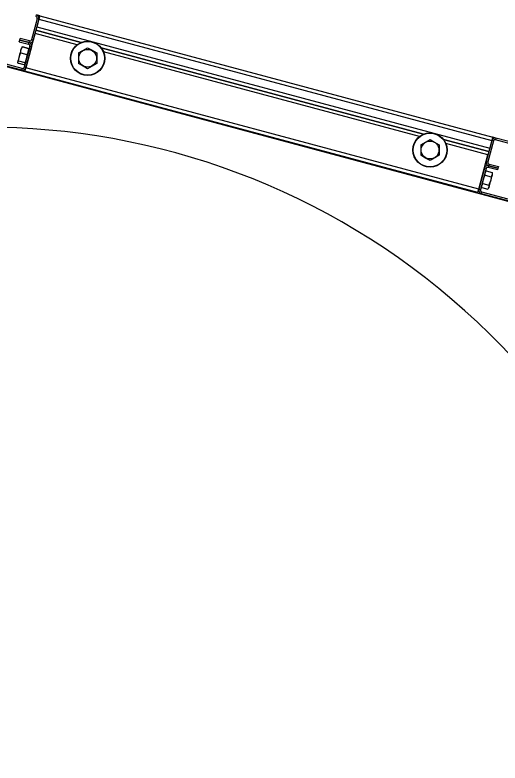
# Model space of a CAD drawing. Extents: x -264222 to -263592, y -1242345 to -1242048.
# Drawn here: x -263908.828 to -263908.425, y -1242205.97 to -1242205.349 of the extents above; entities that cross this region are included whole.
import ezdxf

# ---------------------------------------------------------------- set-up
doc = ezdxf.new("R2010")
doc.units = 0
doc.layers.add('KFA_2D_SITUACIA_DSP', color=7, linetype='Continuous')

msp = doc.modelspace()

# ---------------------------------------------------------------- linework, layer by layer
at = {"layer": 'KFA_2D_SITUACIA_DSP'}
for p, q in [((-263908.81082, -1242205.3503), (-263908.81045, -1242205.34892)), ((-263908.8077, -1242205.34966), (-263908.81045, -1242205.34892)), ((-263908.80792, -1242205.35046), (-263908.80803, -1242205.35088)), ((-263908.80782, -1242205.35012), (-263908.80792, -1242205.35046)), ((-263908.80776, -1242205.34987), (-263908.80782, -1242205.35012)), ((-263908.80771, -1242205.34971), (-263908.80776, -1242205.34987)), ((-263908.8077, -1242205.34966), (-263908.80771, -1242205.34971)), ((-263908.8077, -1242205.34966), (-263908.43147, -1242205.45047)), ((-263908.80981, -1242205.35204), (-263908.81449, -1242205.36948)), ((-263908.80844, -1242205.35241), (-263908.81311, -1242205.36985)), ((-263908.80844, -1242205.35241), (-263908.81016, -1242205.35883)), ((-263908.80844, -1242205.35241), (-263908.80981, -1242205.35204)), ((-263908.80829, -1242205.35187), (-263908.80844, -1242205.35241)), ((-263908.80844, -1242205.35241), (-263908.43221, -1242205.45322)), ((-263908.80815, -1242205.35136), (-263908.80829, -1242205.35187)), ((-263908.80803, -1242205.35088), (-263908.80815, -1242205.35136)), ((-263908.77327, -1242205.37167), (-263908.8109, -1242205.36159)), ((-263908.8109, -1242205.36159), (-263908.77327, -1242205.37167)), ((-263908.81016, -1242205.35883), (-263908.43393, -1242205.45964)), ((-263908.8244, -1242205.36977), (-263908.82403, -1242205.3684)), ((-263908.81623, -1242205.37049), (-263908.82403, -1242205.3684)), ((-263908.81926, -1242205.39279), (-263908.81163, -1242205.36434)), ((-263908.77676, -1242205.37368), (-263908.81163, -1242205.36434)), ((-263908.82477, -1242205.37115), (-263908.8244, -1242205.36977)), ((-263908.82477, -1242205.37115), (-263908.81697, -1242205.37324)), ((-263908.8244, -1242205.36977), (-263908.8166, -1242205.37186)), ((-263908.8166, -1242205.37186), (-263908.8244, -1242205.36977)), ((-263908.81702, -1242205.37666), (-263908.82212, -1242205.37529)), ((-263908.81596, -1242205.37498), (-263908.82063, -1242205.39242)), ((-263908.81697, -1242205.37324), (-263908.8166, -1242205.37186)), ((-263908.8166, -1242205.37186), (-263908.81623, -1242205.37049)), ((-263908.81458, -1242205.37535), (-263908.81596, -1242205.37498)), ((-263908.81458, -1242205.37535), (-263908.81446, -1242205.37489)), ((-263908.81449, -1242205.36948), (-263908.81311, -1242205.36985)), ((-263908.8249, -1242205.3842), (-263908.82396, -1242205.38139)), ((-263908.82407, -1242205.38028), (-263908.82443, -1242205.38163)), ((-263908.82374, -1242205.37904), (-263908.82407, -1242205.38028)), ((-263908.82396, -1242205.38139), (-263908.82349, -1242205.3804)), ((-263908.82345, -1242205.37799), (-263908.82374, -1242205.37904)), ((-263908.82349, -1242205.3804), (-263908.82331, -1242205.37829)), ((-263908.82349, -1242205.3804), (-263908.81839, -1242205.38177)), ((-263908.82324, -1242205.3772), (-263908.82345, -1242205.37799)), ((-263908.82331, -1242205.37829), (-263908.82258, -1242205.37624)), ((-263908.82311, -1242205.3767), (-263908.82324, -1242205.3772)), ((-263908.82307, -1242205.37655), (-263908.82311, -1242205.3767)), ((-263908.82258, -1242205.37624), (-263908.82219, -1242205.37553)), ((-263908.82236, -1242205.37567), (-263908.82255, -1242205.37595)), ((-263908.82219, -1242205.37553), (-263908.82236, -1242205.37567)), ((-263908.82219, -1242205.37553), (-263908.81708, -1242205.3769)), ((-263908.81458, -1242205.37535), (-263908.81926, -1242205.39279)), ((-263908.81799, -1242205.38105), (-263908.81839, -1242205.38177)), ((-263908.81726, -1242205.37901), (-263908.81799, -1242205.38105)), ((-263908.81708, -1242205.3769), (-263908.81726, -1242205.37901)), ((-263908.817, -1242205.3771), (-263908.81708, -1242205.3769)), ((-263908.81698, -1242205.37744), (-263908.817, -1242205.3771)), ((-263908.77556, -1242205.38051), (-263908.77182, -1242205.37834)), ((-263908.77556, -1242205.38051), (-263908.77556, -1242205.38429)), ((-263908.77182, -1242205.37834), (-263908.76796, -1242205.37612)), ((-263908.76796, -1242205.37612), (-263908.76422, -1242205.37828)), ((-263908.76422, -1242205.37828), (-263908.76036, -1242205.38051)), ((-263908.76036, -1242205.38051), (-263908.76036, -1242205.38429)), ((-263908.48881, -1242205.44789), (-263908.75676, -1242205.37609)), ((-263908.75676, -1242205.37609), (-263908.48881, -1242205.44789)), ((-263908.4923, -1242205.44991), (-263908.75474, -1242205.37959)), ((-263908.85358, -1242205.38701), (-263908.40305, -1242205.50773)), ((-263908.82275, -1242205.3948), (-263908.85321, -1242205.38664)), ((-263908.82238, -1242205.39343), (-263908.85284, -1242205.38526)), ((-263908.82599, -1242205.38746), (-263908.82601, -1242205.38751)), ((-263908.8259, -1242205.38711), (-263908.82599, -1242205.38746)), ((-263908.82572, -1242205.38643), (-263908.8259, -1242205.38711)), ((-263908.82588, -1242205.38782), (-263908.82544, -1242205.38719)), ((-263908.82546, -1242205.38548), (-263908.82572, -1242205.38643)), ((-263908.82515, -1242205.38431), (-263908.82546, -1242205.38548)), ((-263908.82544, -1242205.38719), (-263908.82527, -1242205.38705)), ((-263908.82527, -1242205.38705), (-263908.8249, -1242205.3842)), ((-263908.82527, -1242205.38705), (-263908.82017, -1242205.38842)), ((-263908.8248, -1242205.383), (-263908.82515, -1242205.38431)), ((-263908.82443, -1242205.38163), (-263908.8248, -1242205.383)), ((-263908.8197, -1242205.38743), (-263908.82017, -1242205.38842)), ((-263908.81876, -1242205.38462), (-263908.8197, -1242205.38743)), ((-263908.81839, -1242205.38177), (-263908.81876, -1242205.38462)), ((-263908.77556, -1242205.38429), (-263908.77556, -1242205.38818)), ((-263908.76036, -1242205.38429), (-263908.76036, -1242205.38818)), ((-263908.82585, -1242205.38856), (-263908.82588, -1242205.38782)), ((-263908.82575, -1242205.38883), (-263908.82585, -1242205.38856)), ((-263908.82071, -1242205.39044), (-263908.82581, -1242205.38907)), ((-263908.82575, -1242205.38883), (-263908.82065, -1242205.3902)), ((-263908.82275, -1242205.3948), (-263908.82238, -1242205.39343)), ((-263908.82043, -1242205.39002), (-263908.82065, -1242205.3902)), ((-263908.82063, -1242205.39242), (-263908.81926, -1242205.39279)), ((-263908.82002, -1242205.38937), (-263908.82043, -1242205.39002)), ((-263908.82017, -1242205.38842), (-263908.82009, -1242205.38862)), ((-263908.82009, -1242205.38862), (-263908.82002, -1242205.38937)), ((-263908.81967, -1242205.39432), (-263908.81954, -1242205.39384)), ((-263908.81954, -1242205.39384), (-263908.8194, -1242205.39332)), ((-263908.8194, -1242205.39332), (-263908.81926, -1242205.39279)), ((-263908.81938, -1242205.39325), (-263908.81926, -1242205.39279)), ((-263908.44303, -1242205.4936), (-263908.81926, -1242205.39279)), ((-263908.77556, -1242205.38818), (-263908.77556, -1242205.38928)), ((-263908.77171, -1242205.39151), (-263908.77556, -1242205.38928)), ((-263908.76796, -1242205.39367), (-263908.77171, -1242205.39151)), ((-263908.76411, -1242205.39144), (-263908.76796, -1242205.39367)), ((-263908.76036, -1242205.38928), (-263908.76411, -1242205.39144)), ((-263908.76036, -1242205.38818), (-263908.76036, -1242205.38928)), ((-263908.81999, -1242205.39554), (-263908.81998, -1242205.39549)), ((-263908.44377, -1242205.49635), (-263908.81999, -1242205.39554)), ((-263908.81998, -1242205.39549), (-263908.81994, -1242205.39533)), ((-263908.81994, -1242205.39533), (-263908.81987, -1242205.39508)), ((-263908.81987, -1242205.39508), (-263908.81978, -1242205.39473)), ((-263908.81978, -1242205.39473), (-263908.81967, -1242205.39432)), ((-263908.4911, -1242205.45673), (-263908.48735, -1242205.45456)), ((-263908.48735, -1242205.45456), (-263908.4835, -1242205.45234)), ((-263908.4835, -1242205.45234), (-263908.47975, -1242205.4545)), ((-263908.47975, -1242205.4545), (-263908.4759, -1242205.45673)), ((-263908.43467, -1242205.4624), (-263908.47229, -1242205.45232)), ((-263908.47229, -1242205.45232), (-263908.43467, -1242205.4624)), ((-263908.43541, -1242205.46515), (-263908.47028, -1242205.45581)), ((-263908.43221, -1242205.45322), (-263908.43688, -1242205.47066)), ((-263908.43083, -1242205.45359), (-263908.4355, -1242205.47103)), ((-263908.43221, -1242205.45322), (-263908.43393, -1242205.45964)), ((-263908.43206, -1242205.45268), (-263908.43221, -1242205.45322)), ((-263908.43083, -1242205.45359), (-263908.43221, -1242205.45322)), ((-263908.43193, -1242205.45217), (-263908.43206, -1242205.45268)), ((-263908.4318, -1242205.45169), (-263908.43193, -1242205.45217)), ((-263908.43169, -1242205.45127), (-263908.4318, -1242205.45169)), ((-263908.4316, -1242205.45093), (-263908.43169, -1242205.45127)), ((-263908.43153, -1242205.45068), (-263908.4316, -1242205.45093)), ((-263908.43149, -1242205.45052), (-263908.43153, -1242205.45068)), ((-263908.43147, -1242205.45047), (-263908.43149, -1242205.45052)), ((-263908.42872, -1242205.45121), (-263908.43147, -1242205.45047)), ((-263908.42872, -1242205.45121), (-263908.42909, -1242205.45258)), ((-263908.34283, -1242205.4757), (-263908.42909, -1242205.45258)), ((-263908.34246, -1242205.47432), (-263908.42872, -1242205.45121)), ((-263908.4911, -1242205.45673), (-263908.4911, -1242205.46052)), ((-263908.4911, -1242205.46052), (-263908.4911, -1242205.4644)), ((-263908.4759, -1242205.45673), (-263908.4759, -1242205.46052)), ((-263908.4759, -1242205.46052), (-263908.4759, -1242205.4644)), ((-263908.4911, -1242205.4644), (-263908.4911, -1242205.4655)), ((-263908.48725, -1242205.46773), (-263908.4911, -1242205.4655)), ((-263908.4835, -1242205.46989), (-263908.48725, -1242205.46773)), ((-263908.47965, -1242205.46767), (-263908.4835, -1242205.46989)), ((-263908.4759, -1242205.4655), (-263908.47965, -1242205.46767)), ((-263908.4759, -1242205.4644), (-263908.4759, -1242205.4655)), ((-263908.44303, -1242205.4936), (-263908.43541, -1242205.46515)), ((-263908.43688, -1242205.47066), (-263908.4355, -1242205.47103)), ((-263908.43487, -1242205.47415), (-263908.43523, -1242205.47552)), ((-263908.4345, -1242205.47277), (-263908.43487, -1242205.47415)), ((-263908.42707, -1242205.47624), (-263908.43487, -1242205.47415)), ((-263908.43487, -1242205.47415), (-263908.42707, -1242205.47624)), ((-263908.4345, -1242205.47277), (-263908.4267, -1242205.47486)), ((-263908.43836, -1242205.47616), (-263908.44303, -1242205.4936)), ((-263908.43698, -1242205.47653), (-263908.44165, -1242205.49397)), ((-263908.43698, -1242205.47653), (-263908.43836, -1242205.47616)), ((-263908.43783, -1242205.48196), (-263908.4378, -1242205.48044)), ((-263908.4378, -1242205.48044), (-263908.43724, -1242205.479)), ((-263908.43724, -1242205.479), (-263908.4369, -1242205.47851)), ((-263908.4369, -1242205.47851), (-263908.4318, -1242205.47988)), ((-263908.42743, -1242205.47761), (-263908.43523, -1242205.47552)), ((-263908.4318, -1242205.47988), (-263908.43182, -1242205.4814)), ((-263908.42707, -1242205.47624), (-263908.42743, -1242205.47761)), ((-263908.4267, -1242205.47486), (-263908.42707, -1242205.47624)), ((-263908.43962, -1242205.48815), (-263908.43916, -1242205.48545)), ((-263908.43916, -1242205.48545), (-263908.43822, -1242205.48279)), ((-263908.43822, -1242205.48279), (-263908.43783, -1242205.48196)), ((-263908.43783, -1242205.48196), (-263908.43272, -1242205.48332)), ((-263908.43329, -1242205.48694), (-263908.43427, -1242205.48959)), ((-263908.4328, -1242205.48425), (-263908.43329, -1242205.48694)), ((-263908.43317, -1242205.48726), (-263908.4328, -1242205.48589)), ((-263908.43272, -1242205.48332), (-263908.4328, -1242205.48425)), ((-263908.4328, -1242205.48589), (-263908.43245, -1242205.48459)), ((-263908.43238, -1242205.48284), (-263908.43272, -1242205.48332)), ((-263908.43245, -1242205.48459), (-263908.43214, -1242205.48343)), ((-263908.43182, -1242205.4814), (-263908.43238, -1242205.48284)), ((-263908.43214, -1242205.48343), (-263908.43189, -1242205.48248)), ((-263908.43189, -1242205.48248), (-263908.43171, -1242205.48182)), ((-263908.43171, -1242205.48182), (-263908.43162, -1242205.48148)), ((-263908.43162, -1242205.48148), (-263908.43161, -1242205.48144)), ((-263908.44059, -1242205.49229), (-263908.44057, -1242205.49077)), ((-263908.44059, -1242205.49229), (-263908.43549, -1242205.49366)), ((-263908.44057, -1242205.49077), (-263908.44001, -1242205.48933)), ((-263908.44001, -1242205.48933), (-263908.43967, -1242205.48884)), ((-263908.43967, -1242205.48884), (-263908.43962, -1242205.48815)), ((-263908.43967, -1242205.48884), (-263908.43457, -1242205.49021)), ((-263908.43515, -1242205.49317), (-263908.43549, -1242205.49366)), ((-263908.43459, -1242205.49173), (-263908.43515, -1242205.49317)), ((-263908.43457, -1242205.49021), (-263908.43459, -1242205.49173)), ((-263908.43427, -1242205.48959), (-263908.43457, -1242205.49021)), ((-263908.43454, -1242205.4924), (-263908.4345, -1242205.49223)), ((-263908.4345, -1242205.49223), (-263908.43436, -1242205.49173)), ((-263908.43436, -1242205.49173), (-263908.43415, -1242205.49092)), ((-263908.43415, -1242205.49092), (-263908.43386, -1242205.48986)), ((-263908.43386, -1242205.48986), (-263908.43353, -1242205.48862)), ((-263908.43353, -1242205.48862), (-263908.43317, -1242205.48726)), ((-263908.44377, -1242205.49635), (-263908.44375, -1242205.4963)), ((-263908.44375, -1242205.4963), (-263908.44371, -1242205.49614)), ((-263908.44371, -1242205.49614), (-263908.44364, -1242205.49589)), ((-263908.44364, -1242205.49589), (-263908.44355, -1242205.49554)), ((-263908.44355, -1242205.49554), (-263908.44344, -1242205.49513)), ((-263908.44344, -1242205.49513), (-263908.44331, -1242205.49465)), ((-263908.44331, -1242205.49465), (-263908.44317, -1242205.49413)), ((-263908.44317, -1242205.49413), (-263908.44303, -1242205.4936)), ((-263908.44303, -1242205.4936), (-263908.44165, -1242205.49397)), ((-263908.44064, -1242205.49571), (-263908.44101, -1242205.49709)), ((-263908.44101, -1242205.49709), (-263908.35476, -1242205.5202)), ((-263908.44064, -1242205.49571), (-263908.35439, -1242205.51882))]:
    msp.add_line(p, q, dxfattribs=at)
for centre, radius in [((-263908.76796, -1242205.38489), 0.01425), ((-263908.76796, -1242205.38489), 0.01401), ((-263908.76796, -1242205.38489), 0.00739), ((-263908.4835, -1242205.46112), 0.01425), ((-263908.4835, -1242205.46112), 0.01401), ((-263908.4835, -1242205.46112), 0.00739)]:
    msp.add_circle(centre, radius, dxfattribs=at)
for centre, radius, start, end in [((-263908.81119, -1242205.35167), 0.00143, 345, 74.99999), ((-263908.81119, -1242205.35167), 0.00285, 345, 74.99999), ((-263908.81734, -1242205.37461), 0.00143, 345, 74.99999), ((-263908.81586, -1242205.36911), 0.00285, 254.99999, 345), ((-263908.81734, -1242205.37461), 0.00285, 345, 74.99999), ((-263908.81586, -1242205.36911), 0.00143, 254.99999, 345), ((-263908.82201, -1242205.39205), 0.00285, 254.99999, 345), ((-263908.82201, -1242205.39205), 0.00143, 254.99999, 345), ((-263908.85358, -1242206.04063), 0.5985, 324.56502, 215.43498), ((-263908.42946, -1242205.45396), 0.00285, 74.99999, 165), ((-263908.42946, -1242205.45396), 0.00143, 74.99999, 165), ((-263908.4356, -1242205.4769), 0.00285, 74.99999, 165), ((-263908.43413, -1242205.47139), 0.00285, 165, 254.99999), ((-263908.43413, -1242205.47139), 0.00142, 165, 254.99999), ((-263908.4356, -1242205.4769), 0.00143, 74.99999, 165), ((-263908.44027, -1242205.49433), 0.00285, 165, 254.99999), ((-263908.44027, -1242205.49433), 0.00143, 165, 254.99999)]:
    msp.add_arc(centre, radius, start, end, dxfattribs=at)

doc.saveas('drawing.dxf')
